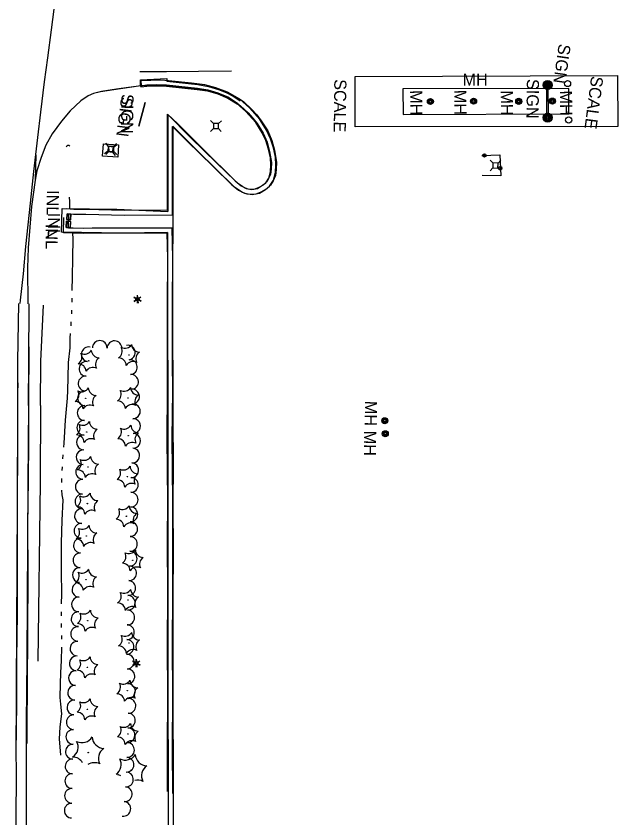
# Model space of a CAD drawing. Extents: x 588843 to 2552415, y 180129 to 269402.
# Drawn here: x 593239.8 to 593537.9, y 184787.9 to 185185.1 of the extents above; entities that cross this region are included whole.
import ezdxf

# ---------------------------------------------------------------- set-up
doc = ezdxf.new("R2010")
doc.units = 0
for name, color, linetype in [('Default', 7, 'Continuous'), ('E_AREA', 7, 'Continuous'), ('E_BLD_HvyDash', 7, 'Continuous'), ('E_BLD_Text', 7, 'Continuous'), ('E_BMGRD_P', 7, 'Continuous'), ('E_DRN', 7, 'Continuous'), ('E_DRN_ConcDitch', 7, 'Continuous'), ('E_DRN_Text', 7, 'Continuous'), ('E_DWY', 7, 'Continuous'), ('E_LAND_TreeLine_P', 7, 'Continuous'), ('E_LAND_Vegetation', 7, 'Continuous'), ('E_LTG', 7, 'Continuous'), ('E_MISCPROP', 7, 'Continuous'), ('E_RDWY', 7, 'Continuous'), ('E_RDWY_AsphConc', 7, 'Continuous'), ('E_RDWY_C_and_G', 7, 'Continuous'), ('E_RDWY_Gravel', 7, 'Continuous'), ('E_RDWY_PavtEdge', 7, 'Continuous'), ('E_SGN', 7, 'Continuous'), ('E_SGN_Text', 7, 'Continuous'), ('E_UTL_AG_Bold', 7, 'Continuous'), ('E_UTL_MH', 7, 'Continuous'), ('E_UTL_MH_Text', 7, 'Continuous'), ('E_WTR_P', 7, 'Continuous')]:
    doc.layers.add(name, color=color, linetype=linetype)

# ---------------------------------------------------------------- blocks, each defined once
blk = doc.blocks.new('CULV2')
at = {"layer": 'E_DRN'}
blk.add_arc((19.7, 14.8), 24.6, 216.8699, 323.1301, dxfattribs=at)
blk = doc.blocks.new('PED')
at = {"layer": 'Default'}
for p, q in [((-2.5, 2.5), (-5.33, 5.33)), ((2.5, 2.5), (5.33, 5.33)), ((-2.5, -2.5), (-5.33, -5.33)), ((2.5, -2.5), (5.33, -5.33))]:
    blk.add_line(p, q, dxfattribs=at)
blk.add_lwpolyline([(-2.5, -2.5), (2.5, -2.5), (2.5, 2.5), (-2.5, 2.5)], close=True, dxfattribs=at)
blk = doc.blocks.new('INLT_20')
at = {"layer": 'E_DRN_Text'}
blk.add_text('INL', height=12, dxfattribs=at).set_placement((-11.03, -6))
blk = doc.blocks.new('SIGN')
at = {"layer": 'Default'}
blk.add_text('SIGN', height=12, dxfattribs=at).set_placement((-18.55, -6))
blk = doc.blocks.new('LPOL')
at = {"layer": 'Default'}
for p, q in [((-4, 0), (-1.5, 0)), ((-0.75, 1.3), (-2, 3.46)), ((0.75, 1.3), (2, 3.46)), ((1.5, 0), (4, 0)), ((-2, -3.46), (-0.75, -1.3)), ((2, -3.46), (0.75, -1.3))]:
    blk.add_line(p, q, dxfattribs=at)
for radius in [1.5, 1.5, 1.5, 0.125]:
    blk.add_circle((0, 0), radius, dxfattribs=at)
blk = doc.blocks.new('MHO')
at = {"layer": 'Default'}
for centre, radius in [((0.08, -0.12), 3), ((0.08, -0.12), 2.43), ((0.07, -0.15), 1.94), ((0.02, -0.16), 1.21)]:
    blk.add_circle(centre, radius, dxfattribs=at)
blk = doc.blocks.new('MHT')
at = {"layer": 'E_UTL_MH_Text'}
blk.add_text('MH', height=12, dxfattribs=at).set_placement((-9.81, -6))
blk = doc.blocks.new('POLE')
at = {"layer": 'Default'}
for radius in [4.46, 3.35, 2.23, 1.12]:
    blk.add_circle((0, 0), radius, dxfattribs=at)
blk = doc.blocks.new('SCAL')
at = {"layer": 'Default'}
blk.add_text('SCALE', height=12, dxfattribs=at).set_placement((-23.24, -6))
blk = doc.blocks.new('SCAL_1_1')
at = {"layer": 'E_BLD_Text'}
blk.add_text('SCALE', height=39.37, dxfattribs=at).set_placement((-86.5, -19.7))
blk = doc.blocks.new('INLT_47_1')
at = {"layer": 'E_DRN_Text'}
blk.add_text('INL', height=39.37, dxfattribs=at).set_placement((-36.2, -19.7))
blk = doc.blocks.new('MHT_3')
at = {"layer": 'E_UTL_MH_Text'}
blk.add_text('MH', height=39.37, dxfattribs=at).set_placement((-32.2, -19.7))
blk = doc.blocks.new('PED_3')
at = {"layer": 'E_UTL_AG_Bold'}
for p, q in [((-8.2, 8.2), (-17.5, 17.5)), ((8.2, 8.2), (17.5, 17.5)), ((-8.2, -8.2), (-17.5, -17.5)), ((8.2, -8.2), (17.5, -17.5))]:
    blk.add_line(p, q, dxfattribs=at)
blk.add_lwpolyline([(-8.2, -8.2), (8.2, -8.2), (8.2, 8.2), (-8.2, 8.2)], close=True, dxfattribs=at)
blk = doc.blocks.new('LPOL_4')
at = {"layer": 'E_LTG'}
for p, q in [((-13.1, 0), (-4.9, 0)), ((-2.5, 4.3), (-6.6, 11.4)), ((2.5, 4.3), (6.6, 11.4)), ((4.9, 0), (13.1, 0)), ((-6.6, -11.4), (-2.5, -4.3)), ((6.6, -11.4), (2.5, -4.3))]:
    blk.add_line(p, q, dxfattribs=at)
for radius in [4.92, 4.92, 4.92, 0.41]:
    blk.add_circle((0, 0), radius, dxfattribs=at)
blk = doc.blocks.new('SIGN_3')
at = {"layer": 'E_SGN'}
blk.add_text('SIGN', height=39.37, dxfattribs=at).set_placement((-56.1, -19.7))
blk = doc.blocks.new('CTRE_4')
at = {"layer": 'E_LAND_Vegetation'}
blk.add_circle((0, 0), 0.733, dxfattribs=at)
for centre, start, end in [((-39.3, 29.4), 280.2067, 5.9716), ((5.9, 49), 220.2113, 305.9762), ((45.4, 19.3), 160.2113, 245.9762), ((-45.4, -19.3), 340.2113, 65.9762), ((-5.9, -49), 40.2113, 125.9762), ((39.5, -29.6), 100.2511, 185.9272)]:
    blk.add_arc(centre, 25.8, start, end, dxfattribs=at)

msp = doc.modelspace()

# ---------------------------------------------------------------- linework, layer by layer
at = {"layer": 'E_AREA'}
msp.add_lwpolyline([(593290.58, 185121.4), (593290.2, 185115.24), (593282.69, 185115.71), (593283.07, 185121.86)], close=True, dxfattribs=at)
for centre, radius in [((593512.96, 185151.72), 1.52), ((593513.52, 185133.62), 1.54)]:
    msp.add_circle(centre, radius, dxfattribs=at)
at = {"layer": 'E_BLD_HvyDash'}
for points in [[(593407.8, 185155.14), (593537.69, 185155.67), (593537.9, 185130.42), (593407.79, 185130.18), (593407.8, 185155.14)], [(593513.61, 185136.72), (593513.57, 185149.29), (593431.45, 185149.03), (593431.49, 185136.45)]]:
    msp.add_lwpolyline(points, close=True, dxfattribs=at)
at = {"layer": 'E_BMGRD_P'}
msp.add_lwpolyline([(593470.57, 185116.01), (593479.33, 185116.41), (593479.82, 185105.94), (593470.63, 185106.09)], dxfattribs=at)
for centre, radius in [((593471.76, 185116.07), 0.828), ((593471.76, 185116.07), 0.417), ((593479.64, 185109.78), 0.828), ((593479.64, 185109.78), 0.417)]:
    msp.add_circle(centre, radius, dxfattribs=at)
at = {"layer": 'E_DRN'}
for points in [[(593264.6, 185080.45), (593264.85, 185083.53), (593266.83, 185083.37), (593266.58, 185080.29), (593264.6, 185080.45)], [(593265.17, 185087.18), (593264.94, 185084.24), (593266.76, 185084.1), (593266.99, 185087.04)], [(593265, 185084.35), (593265.16, 185087.21), (593266.94, 185087.11), (593266.78, 185084.25), (593265, 185084.35)], [(593265, 185083.38), (593264.8, 185080.34), (593266.68, 185080.21), (593266.88, 185083.26)]]:
    msp.add_lwpolyline(points, close=True, dxfattribs=at)
at = {"layer": 'E_DRN_ConcDitch'}
msp.add_lwpolyline([(593314.86, 185077.85), (593292.01, 185077.65), (593262.39, 185078), (593262.68, 185089.79), (593289.76, 185089.43), (593314.97, 185088.39)], dxfattribs=at)
at = {"layer": 'E_DWY'}
for points in [[(593317.4, 184800.08), (593317.35, 184822.65), (593317.48, 184848.18), (593317.36, 184873.65), (593317.46, 184898.63), (593317.41, 184925.38), (593317.42, 184944.77), (593317.22, 184976.09), (593317.41, 184999.37), (593317.37, 185013.92), (593317.25, 185041.97), (593317.47, 185065.22), (593317.19, 185080.02), (593287.38, 185080.08), (593277.55, 185080.02), (593273.02, 185079.9), (593268.04, 185080.02), (593265.88, 185080.14), (593265.94, 185087.18), (593268.32, 185087.04), (593274.43, 185086.98), (593293.53, 185086.51), (593317.27, 185086.6), (593317.29, 185098.7), (593317.31, 185125.38), (593317.34, 185130.48), (593324.65, 185123.09), (593337.37, 185110.64), (593346.74, 185101.58), (593349.92, 185098.89), (593352.92, 185097.38), (593356.68, 185096.69), (593360.34, 185097.4), (593363.36, 185099.24), (593365.39, 185100.84), (593367.36, 185103.85), (593368.32, 185107.62), (593368.51, 185111.43), (593368.31, 185115.25), (593367.3, 185119.91), (593365.92, 185124.35), (593363.9, 185128.55), (593360.53, 185133.85), (593355.42, 185139.62), (593350.64, 185143.89), (593344.55, 185147.49), (593338.73, 185149.6), (593333.31, 185151.02), (593326.76, 185151.83), (593315.36, 185153), (593311.48, 185153.36), (593301.65, 185153.1)], [(593301.65, 185153.1), (593301.71, 185150.6), (593295.6, 185149.73), (593289.55, 185148.9), (593282.15, 185147.73), (593280.09, 185147.26)], [(593301.55, 185150.61), (593291.52, 185149.16), (593281.68, 185147.55), (593278.15, 185146.83), (593275.54, 185145.56), (593271.9, 185143.08), (593266.58, 185138.17), (593262.26, 185133.1), (593257.75, 185126.73), (593254.54, 185121.17), (593252.21, 185115.1), (593250.18, 185108.43), (593249.25, 185103.8)], [(593264.63, 185089.76), (593268.4, 185089.54), (593274.47, 185089.48), (593293.55, 185089.01), (593314.77, 185089.09), (593314.79, 185098.7), (593314.81, 185125.39), (593314.87, 185136.53), (593326.41, 185124.86), (593339.11, 185112.43), (593348.42, 185103.43), (593351.31, 185100.99), (593353.72, 185099.77), (593356.67, 185099.24), (593359.43, 185099.77), (593361.93, 185101.3), (593363.52, 185102.55), (593365.04, 185104.87), (593365.84, 185107.99), (593366.01, 185111.42), (593365.82, 185114.92), (593364.88, 185119.27), (593363.59, 185123.43), (593361.71, 185127.33), (593358.53, 185132.34), (593353.65, 185137.85), (593349.16, 185141.86), (593343.48, 185145.21), (593337.98, 185147.21), (593332.84, 185148.56), (593326.48, 185149.34), (593315.12, 185150.51), (593311.4, 185150.85), (593301.71, 185150.6)], [(593350.48, 185144.13), (593352.62, 185142.6), (593356.62, 185138.92), (593359.08, 185136.22), (593361.26, 185133.26), (593364.46, 185128.28), (593366.57, 185123.48), (593367.87, 185118.64), (593368.82, 185112.78), (593368.62, 185109.17), (593368.32, 185106.22), (593367.1, 185103.48), (593365.76, 185101.43), (593363.76, 185099.36), (593361.06, 185097.85), (593358.61, 185096.98), (593356.3, 185096.72), (593354.29, 185096.83), (593352.05, 185097.78), (593350.58, 185098.58), (593348.08, 185100.31), (593329.69, 185118.35), (593317.97, 185130.12), (593317.52, 185130.55), (593317.43, 185106.38), (593317.47, 185088.35)], [(593349.49, 185141.77), (593351.04, 185140.66), (593354.85, 185137.16), (593357.15, 185134.63), (593359.2, 185131.84), (593362.25, 185127.09), (593364.21, 185122.65), (593365.42, 185118.12), (593366.31, 185112.64), (593366.12, 185109.37), (593365.88, 185106.87), (593364.9, 185104.68), (593363.79, 185103), (593362.22, 185101.37), (593360.02, 185100.14), (593358.04, 185099.44), (593356.23, 185099.23), (593354.86, 185099.3), (593353.14, 185100.04), (593351.89, 185100.71), (593349.68, 185102.24), (593331.45, 185120.12), (593319.72, 185131.91), (593315.04, 185136.39), (593314.93, 185106.38), (593314.97, 185088.35)], [(593317.47, 185088.35), (593317.28, 185056.14), (593317.37, 185025.11), (593317.42, 185004.37), (593317.51, 184983.79), (593317.57, 184964.08), (593317.52, 184942), (593317.56, 184920.92), (593317.48, 184896.22), (593317.51, 184879.42), (593317.51, 184855.62), (593317.43, 184837.02), (593317.61, 184816.94), (593317.6, 184792.7), (593317.65, 184768.85), (593317.43, 184741.67)], [(593314.9, 184800.97), (593314.85, 184822.66), (593314.98, 184848.18), (593314.86, 184873.65), (593314.96, 184898.63), (593314.91, 184925.38), (593314.92, 184944.76), (593314.72, 184976.1), (593314.91, 184999.37), (593314.87, 185013.91), (593314.75, 185041.98), (593314.97, 185065.21), (593314.74, 185077.53), (593287.39, 185077.58), (593277.59, 185077.52), (593273.02, 185077.4), (593267.94, 185077.52), (593263.36, 185077.78), (593263.43, 185085.39)], [(593314.86, 185077.85), (593314.78, 185056.14), (593314.87, 185025.1), (593314.92, 185004.36), (593315.01, 184983.78), (593315.07, 184964.08), (593315.02, 184942.01), (593315.06, 184920.92), (593314.98, 184896.22), (593315.01, 184879.42), (593315.01, 184855.63), (593314.93, 184837.02), (593315.11, 184816.93), (593315.1, 184792.7), (593315.15, 184768.86), (593314.93, 184741.69)]]:
    msp.add_lwpolyline(points, dxfattribs=at)
at = {"layer": 'E_LAND_TreeLine_P'}
for centre, start, end in [((593281.28, 185020.69), 359.2605, 179.2605), ((593288.58, 185020.6), 359.2605, 179.2605), ((593275.86, 185017.57), 79.1213, 259.1213), ((593295.21, 185018.4), 280.3463, 100.3463), ((593274.72, 185010.37), 86.4255, 266.4255), ((593296.22, 185011.18), 274.5204, 94.5204), ((593274.26, 185003.09), 86.4255, 266.4255), ((593296.78, 185003.91), 274.0104, 94.0104), ((593297.29, 184996.62), 274.0104, 94.0104), ((593273.99, 184995.8), 88.426, 268.426), ((593273.79, 184988.5), 88.7088, 268.7088), ((593297.7, 184989.34), 270.4283, 90.4283), ((593273.63, 184981.2), 88.7088, 268.7088), ((593297.75, 184982.04), 270.4283, 90.4283), ((593273.44, 184973.91), 88.3835, 268.3835), ((593297.81, 184974.74), 270.4283, 90.4283), ((593273.24, 184966.61), 88.3835, 268.3835), ((593297.37, 184967.46), 266.1905, 86.1905), ((593273.05, 184959.31), 88.7279, 268.7279), ((593296.88, 184960.18), 266.1905, 86.1905), ((593296.7, 184952.88), 269.1048, 89.1048), ((593272.88, 184952.02), 88.7279, 268.7279), ((593296.58, 184945.58), 269.1048, 89.1048), ((593272.72, 184944.72), 88.7279, 268.7279), ((593272.46, 184937.43), 87.9254, 267.9254), ((593296.47, 184938.29), 269.1048, 89.1048), ((593272.2, 184930.13), 87.9254, 267.9254), ((593296.36, 184930.99), 269.1048, 89.1048), ((593271.94, 184922.84), 88.058, 268.058), ((593296.24, 184923.69), 269.1048, 89.1048), ((593271.69, 184915.54), 88.058, 268.058), ((593296.13, 184916.39), 269.1048, 89.1048), ((593295.82, 184909.1), 266.7958, 86.7958), ((593271.44, 184908.25), 88.1707, 268.1707), ((593295.42, 184901.81), 266.7958, 86.7958), ((593271.21, 184900.95), 88.1707, 268.1707), ((593270.98, 184893.66), 88.1707, 268.1707), ((593295.15, 184894.52), 268.2479, 88.2479), ((593270.79, 184886.36), 88.5038, 268.5038), ((593294.92, 184887.22), 268.2479, 88.2479), ((593270.6, 184879.07), 88.5038, 268.5038), ((593294.75, 184879.93), 268.6489, 88.6489), ((593270.25, 184871.78), 86.9791, 266.9791), ((593294.57, 184872.63), 268.5887, 88.5887), ((593294.71, 184865.34), 272.227, 92.227), ((593269.87, 184864.49), 86.9791, 266.9791), ((593294.99, 184858.04), 272.1833, 92.1833), ((593269.48, 184857.2), 86.9791, 266.9791), ((593269.1, 184849.91), 86.9791, 266.9791), ((593295.26, 184850.75), 272.1833, 92.1833), ((593268.71, 184842.62), 86.9791, 266.9791), ((593295.48, 184843.46), 268.2223, 88.2223), ((593268.41, 184835.33), 88.2446, 268.2446), ((593295.25, 184836.16), 268.2223, 88.2223), ((593268.19, 184828.03), 88.2446, 268.2446), ((593295.02, 184828.87), 268.2223, 88.2223), ((593267.97, 184820.74), 88.2446, 268.2446), ((593294.8, 184821.57), 268.1171, 88.1171), ((593294.56, 184814.28), 268.1171, 88.1171), ((593267.82, 184813.44), 88.8627, 268.8627), ((593267.68, 184806.14), 88.8627, 268.8627), ((593294.26, 184806.98), 265.4574, 85.4574), ((593267.54, 184798.85), 89.0211, 269.0211), ((593293.68, 184799.71), 265.4574, 85.4574), ((593267.41, 184791.55), 89.0211, 269.0211), ((593292.97, 184792.45), 261.0048, 81.0048)]:
    msp.add_arc(centre, 3.65, start, end, dxfattribs=at)
at = {"layer": 'E_LAND_Vegetation'}
for centre in [(593275.59, 184820.25), (593296.95, 184811.6)]:
    msp.add_circle(centre, 0.167, dxfattribs=at)
for centre, radius, start, end in [((593264.66, 184823.03), 5.9, 302.8511, 28.616), ((593272.54, 184831.1), 5.9, 242.8511, 328.616), ((593283.41, 184828.29), 5.9, 182.8464, 268.6113), ((593286.52, 184817.47), 5.9, 122.8511, 208.616), ((593267.72, 184812.17), 5.91, 30.9979, 88.5669), ((593293.89, 184822.46), 5.9, 242.8511, 328.616), ((593304.77, 184819.65), 5.9, 182.8464, 268.6113), ((593278.65, 184809.4), 5.9, 62.8511, 123.3111), ((593286.02, 184814.38), 5.9, 305.354, 28.616), ((593307.87, 184808.83), 5.9, 122.8511, 208.616), ((593289.07, 184803.52), 5.91, 63.3965, 79.4455), ((593300, 184800.75), 5.9, 62.8511, 103.6186)]:
    msp.add_arc(centre, radius, start, end, dxfattribs=at)
at = {"layer": 'E_RDWY'}
for points in [[(593241.94, 185042.69), (593242.07, 185044.43), (593243.46, 185057.46), (593244.75, 185070.98), (593246.92, 185092.4), (593248.71, 185108.2), (593250.63, 185125), (593252.09, 185137.47), (593253.87, 185152.57), (593255.5, 185164.44), (593257.32, 185178.27), (593259.58, 185195.12), (593261.85, 185213.17), (593263.77, 185226.77), (593264.92, 185236.57), (593266.67, 185248.98), (593268.41, 185260.06), (593271.46, 185280.49), (593273.1, 185290.92), (593275.78, 185306.6), (593278.62, 185322.02), (593280.53, 185331.47), (593282.48, 185343.12)], [(593240.03, 184826.45), (593240.18, 184850.68), (593240.21, 184881.52), (593240.37, 184913.08), (593240.48, 184943.8), (593240.7, 184970.85), (593240.78, 184998.19), (593240.83, 185003.42)], [(593239.88, 184743.09), (593239.88, 184756.35), (593239.95, 184774.33), (593239.83, 184790.03), (593240.01, 184806.78), (593239.95, 184824.58), (593240.05, 184842.91), (593240.04, 184864.07), (593240.06, 184866.97)]]:
    msp.add_lwpolyline(points, dxfattribs=at)
at = {"layer": 'E_RDWY_AsphConc'}
for points in [[(593301.17, 185157.61), (593301.52, 185157.65), (593314.3, 185157.61), (593330.16, 185157.84), (593346.51, 185157.92)], [(593245.97, 184992.22), (593246.24, 185014.27), (593246.34, 185042.51)], [(593245.97, 184992.22), (593245.75, 184953.82), (593245.24, 184866.45)]]:
    msp.add_lwpolyline(points, dxfattribs=at)
at = {"layer": 'E_RDWY_C_and_G'}
for points in [[(593301.67, 185150.04), (593301.54, 185150.64), (593301.43, 185153.49), (593314.42, 185154.21), (593314.46, 185152.91), (593329.82, 185151.18), (593335.06, 185150.32), (593340.16, 185148.82), (593340.16, 185148.82), (593343.86, 185147.27), (593347.4, 185145.39), (593350.75, 185143.18), (593350.75, 185143.18)], [(593301.54, 185150.64), (593304.6, 185151.05), (593309.2, 185151.23), (593309.2, 185151.23), (593314.35, 185151.09), (593314.35, 185151.09), (593329.7, 185149.43), (593334.84, 185148.63), (593339.83, 185147.17), (593339.83, 185147.17), (593344.96, 185144.89), (593349.71, 185141.9), (593349.71, 185141.9)], [(593301.67, 185150.04), (593304.58, 185150.38), (593309.42, 185150.61), (593309.42, 185150.61), (593314.35, 185150.46), (593314.35, 185150.46), (593329.55, 185148.78), (593334.69, 185148.05), (593339.69, 185146.66), (593339.69, 185146.66), (593344.69, 185144.51), (593349.35, 185141.69), (593349.35, 185141.69)]]:
    msp.add_lwpolyline(points, dxfattribs=at)
at = {"layer": 'E_RDWY_Gravel'}
for points in [[(593249.65, 185116.43), (593249.25, 185103.8), (593247.52, 185090.74), (593245.8, 185070.4), (593245.56, 185060.39), (593245.63, 185042.54)], [(593251.89, 184992.14), (593252.17, 185014.26), (593253.42, 185041.9)], [(593246.08, 185022.4), (593246.12, 185020.37), (593245.96, 184994.66), (593245.93, 184973.85), (593245.85, 184955.8), (593245.57, 184932.49), (593245.59, 184909.18), (593245.46, 184878.97), (593245.3, 184854), (593245.13, 184833.43), (593245.13, 184824.73)], [(593251.89, 184992.14), (593251.85, 184954.05), (593250.67, 184865.54)], [(593245.16, 184866.46), (593244.86, 184835.18), (593244.83, 184794.23), (593244.63, 184743.38)]]:
    msp.add_lwpolyline(points, dxfattribs=at)
at = {"layer": 'E_RDWY_PavtEdge'}
msp.add_lwpolyline([(593240.27, 184866.96), (593240.52, 184889.02), (593240.58, 184941.46), (593240.79, 184992.13), (593240.79, 185014.21), (593241.23, 185042.72)], dxfattribs=at)
at = {"layer": 'E_SGN'}
for p, q in [((593503.24, 185152.77), (593503.41, 185132.77)), ((593303.7, 185142.29), (593300.64, 185130.56))]:
    msp.add_line(p, q, dxfattribs=at)
for points in [[(593502.74, 185132.54), (593502.74, 185153.08)], [(593300.68, 185130.65), (593303.7, 185142.29)]]:
    msp.add_lwpolyline(points, dxfattribs=at)
at = {"layer": 'E_WTR_P'}
for points in [[(593266.21, 185095.47), (593266.32, 185093.28), (593266.22, 185089.83)], [(593267.76, 185077.4), (593267.98, 185074.87), (593267.75, 185065.22), (593267.64, 185055.99), (593267.5, 185049.23)], [(593267.42, 185045.34), (593267.38, 185043.4)], [(593267.31, 185039.51), (593267.27, 185037.56)], [(593267.04, 185033.68), (593266.91, 185031.75)], [(593266.64, 185027.87), (593266.49, 185025.72), (593266.46, 185020.78), (593265.69, 185013.48), (593265.44, 185006.03), (593265.24, 184999.72)], [(593265.24, 184999.72), (593265.11, 184995.89), (593264.19, 184984.96), (593263.49, 184973.55), (593263.34, 184971.59)], [(593263.04, 184967.71), (593262.9, 184965.77)], [(593262.68, 184961.89), (593262.57, 184959.95)], [(593262.36, 184956.06), (593262.26, 184954.12)], [(593262.35, 184950.24), (593262.49, 184947.94), (593262.98, 184945.44), (593262.47, 184935.2), (593262.25, 184924.21), (593262.24, 184922.11)], [(593262.24, 184922.11), (593262.15, 184909.97), (593262.34, 184898.83), (593262.25, 184893.91)], [(593262.19, 184890.02), (593262.2, 184888.07)], [(593262.23, 184884.19), (593262.24, 184882.24)], [(593262.26, 184878.35), (593262.27, 184877.41), (593262.27, 184876.41)], [(593262.26, 184872.52), (593262.25, 184865.89), (593261.88, 184859.76), (593261.72, 184854.38), (593261.51, 184847.58), (593261.82, 184844.35)], [(593261.82, 184844.34), (593262.29, 184839.47), (593261.51, 184833), (593261.16, 184826.96), (593261.78, 184819.15), (593261.78, 184818.96)]]:
    msp.add_lwpolyline(points, dxfattribs=at)

# ---------------------------------------------------------------- block references
at = {"layer": 'E_BLD_Text'}
for name, p, xscale, yscale, rotation in [('SCAL_1_1', (593525.99, 185142.18), 0.15240030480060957, 0.1524003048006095, -97.42674805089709), ('SCAL', (593400.3, 185142.23), 0.5000000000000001, 0.5, -90.72490345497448)]:
    msp.add_blockref(name, p, dxfattribs=dict(at, xscale=xscale, yscale=yscale, rotation=rotation))
at = {"layer": 'E_DRN', "xscale": 0.047109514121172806, "yscale": 0.047109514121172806, "rotation": -165.18653492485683}
msp.add_blockref('CULV2', (593266.49, 185120.76), dxfattribs=at)
at = {"layer": 'E_DRN_Text'}
for name, p, xscale, yscale, rotation in [('INLT_20', (593258.03, 185093.41), 0.5000000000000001, 0.5, -90.72490345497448), ('INLT_47_1', (593258.59, 185082.21), 0.1524003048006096, 0.1524003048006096, -90.21819803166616), ('INLT_20', (593257.52, 185076.65), 0.5000000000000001, 0.5, -90.72490345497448)]:
    msp.add_blockref(name, p, dxfattribs=dict(at, xscale=xscale, yscale=yscale, rotation=rotation))
at = {"layer": 'E_LAND_Vegetation', "xscale": 0.1524003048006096, "yscale": 0.1524003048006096, "rotation": -97.36026881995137}
for p in [(593275.82, 185014.37), (593295.76, 185017.26), (593274.33, 184995.72), (593295.27, 184995.97), (593274.88, 184979.1), (593295.37, 184977.25), (593275.49, 184961.74), (593295, 184956.96), (593275.2, 184943.65), (593294.51, 184937.38), (593274.68, 184927.61), (593297.64, 184915.54), (593274.47, 184905.89), (593295.3, 184895.92), (593275.36, 184885.63), (593295.79, 184874.62), (593275.2, 184862.52), (593294.93, 184850.91), (593275.2, 184841.71), (593295.21, 184829.49)]:
    msp.add_blockref('CTRE_4', p, dxfattribs=at)
at = {"layer": 'E_LTG'}
for name, p, xscale, yscale, rotation in [('LPOL', (593299.84, 185044.95), 0.5000000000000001, 0.5, -90.72490345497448), ('LPOL_4', (593300.03, 185044.9), 0.1524003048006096, 0.15240030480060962, -84.36014555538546), ('LPOL', (593299.2, 184864.64), 0.5000000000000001, 0.5, -90.72490345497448), ('LPOL_4', (593299.5, 184864.61), 0.1524003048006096, 0.15240030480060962, -84.36014555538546)]:
    msp.add_blockref(name, p, dxfattribs=dict(at, xscale=xscale, yscale=yscale, rotation=rotation))
at = {"layer": 'E_MISCPROP', "xscale": 0.5000000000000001, "yscale": 0.5, "rotation": -90.72490345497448}
for p in [(593503.06, 185150.96), (593503.06, 185134.84)]:
    msp.add_blockref('POLE', p, dxfattribs=at)
at = {"layer": 'E_SGN_Text'}
for name, p, xscale, yscale, rotation in [('SIGN_3', (593510.38, 185162.69), 0.15240030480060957, 0.15240030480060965, -98.06666726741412), ('SIGN', (593495.69, 185144.68), 0.5000000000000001, 0.5, -90.72490345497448), ('SIGN_3', (593293.82, 185136.4), 0.1524003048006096, 0.15240030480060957, -97.28543004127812), ('SIGN', (593294.92, 185137.22), 0.5000000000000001, 0.5, -90.72490345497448)]:
    msp.add_blockref(name, p, dxfattribs=dict(at, xscale=xscale, yscale=yscale, rotation=rotation))
at = {"layer": 'E_UTL_AG_Bold'}
for name, p, xscale, yscale, rotation in [('PED', (593338.81, 185130.62), 0.5000000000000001, 0.5, -90.72490345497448), ('PED', (593286.62, 185119.11), 0.5, 0.5, -98.33108331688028), ('PED_3', (593286.96, 185119.25), 0.1524003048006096, 0.1524003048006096, -89.2544447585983), ('PED', (593477.24, 185111.11), 0.5000000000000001, 0.5, -90.72490345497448)]:
    msp.add_blockref(name, p, dxfattribs=dict(at, xscale=xscale, yscale=yscale, rotation=rotation))
at = {"layer": 'E_UTL_MH', "xscale": 0.5000000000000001, "yscale": 0.5, "rotation": -90.72490345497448}
for p in [(593445.08, 185142.85), (593466.45, 185143.02), (593488.85, 185142.93), (593505.52, 185143.05), (593422.51, 184984.72), (593422.73, 184978.28)]:
    msp.add_blockref('MHO', p, dxfattribs=at)
at = {"layer": 'E_UTL_MH_Text'}
for name, p, xscale, yscale, rotation in [('MHT_3', (593465.86, 185153.63), 0.1524003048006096, 0.15240030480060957, 0.4315328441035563), ('MHT', (593438.01, 185143.53), 0.4999999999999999, 0.5000000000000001, -89.49310839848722), ('MHT', (593459.85, 185143.69), 0.4999999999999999, 0.5000000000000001, -89.49310839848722), ('MHT', (593482.91, 185143.42), 0.4999999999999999, 0.5000000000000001, -89.49310839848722), ('MHT', (593512.24, 185143.36), 0.4999999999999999, 0.5000000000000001, -89.49310839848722), ('MHT', (593415.58, 184989.62), 0.5000000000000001, 0.5, -90.72490345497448), ('MHT', (593415.16, 184974.82), 0.5000000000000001, 0.5, -90.72490345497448)]:
    msp.add_blockref(name, p, dxfattribs=dict(at, xscale=xscale, yscale=yscale, rotation=rotation))

doc.saveas('drawing.dxf')
